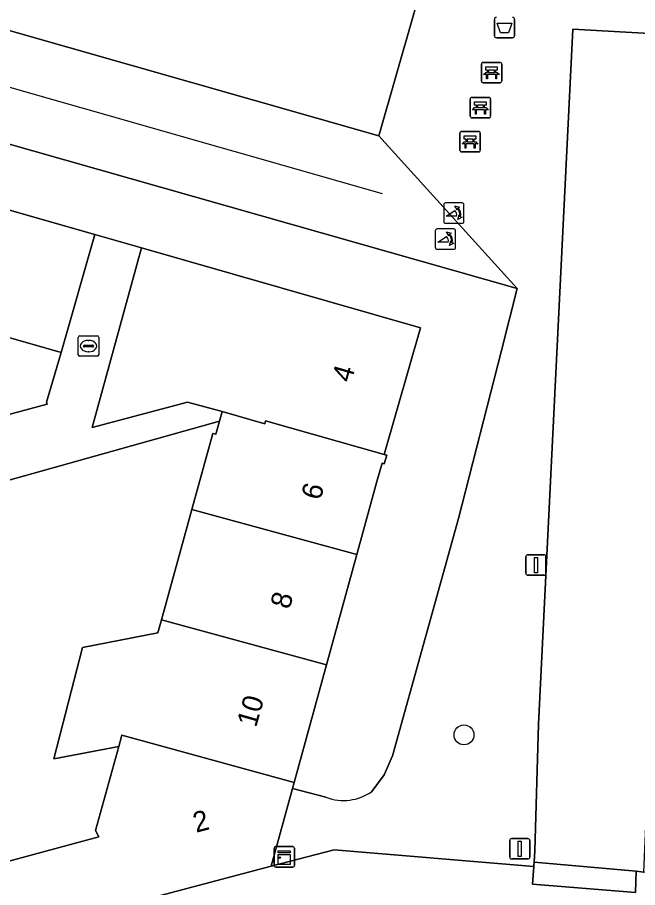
# Model space of a CAD drawing. Extents: x 162542 to 163147, y 380779 to 381521.
# Drawn here: x 163097.76 to 163128.16, y 381152.86 to 381195.54 of the extents above; entities that cross this region are included whole.
import ezdxf

# ---------------------------------------------------------------- set-up
doc = ezdxf.new("R2010")
doc.units = 0
for name, color, linetype in [('IMGEO_Afvalbak', 7, 'Continuous'), ('IMGEO_Bank', 7, 'Continuous'), ('IMGEO_Boom', 7, 'Continuous'), ('IMGEO_Erf', 7, 'Continuous'), ('IMGEO_Hek', 7, 'Continuous'), ('IMGEO_Kast', 7, 'Continuous'), ('IMGEO_Kolk', 7, 'Continuous'), ('IMGEO_Lichtmast', 7, 'Continuous'), ('IMGEO_Lijnafwatering', 7, 'Continuous'), ('IMGEO_Muur', 7, 'Continuous'), ('IMGEO_Pand', 7, 'Continuous'), ('IMGEO_Pand_nummerreeks', 7, 'Continuous'), ('IMGEO_Poller', 7, 'Continuous'), ('IMGEO_Rijbaan_lokaal_open', 7, 'Continuous'), ('IMGEO_Voetpad_open', 7, 'Continuous')]:
    doc.layers.add(name, color=color, linetype=linetype)

msp = doc.modelspace()

# ---------------------------------------------------------------- linework, layer by layer
at = {"layer": 'IMGEO_Afvalbak'}
for p, q in [((163121.136, 381194.636), (163121.136, 381195.436)), ((163121.136, 381195.436), (163121.136, 381194.636)), ((163122.126, 381195.436), (163122.126, 381194.636)), ((163122.126, 381194.636), (163122.126, 381195.436)), ((163122.026, 381194.536), (163121.236, 381194.536)), ((163121.236, 381194.536), (163122.026, 381194.536))]:
    msp.add_line(p, q, dxfattribs=at)
msp.add_lwpolyline([(163121.279, 381195.25), (163121.983, 381195.25), (163121.834, 381194.78), (163121.428, 381194.78), (163121.279, 381195.25)], dxfattribs=at)
for centre, start, end in [((163121.236, 381195.436), 90, 180), ((163121.236, 381195.436), 90, 180), ((163122.026, 381195.436), 0, 90), ((163122.026, 381195.436), 360, 90), ((163121.236, 381194.636), 180, 270), ((163121.236, 381194.636), 180, 270), ((163122.026, 381194.636), 270, 0), ((163122.026, 381194.636), 270, 0)]:
    msp.add_arc(centre, 0.1, start, end, dxfattribs=at)
at = {"layer": 'IMGEO_Bank'}
for p, q in [((163120.496, 381192.407), (163120.496, 381193.248)), ((163120.496, 381193.248), (163120.496, 381192.407)), ((163120.571, 381193.332), (163121.412, 381193.332)), ((163121.412, 381193.332), (163120.571, 381193.332)), ((163121.496, 381193.257), (163121.496, 381192.416)), ((163121.496, 381192.416), (163121.496, 381193.257)), ((163121.193, 381192.73), (163120.8, 381192.73)), ((163120.805, 381192.838), (163120.805, 381192.944)), ((163120.849, 381192.944), (163120.849, 381192.838)), ((163121.137, 381192.95), (163120.855, 381192.95)), ((163120.855, 381192.832), (163121.137, 381192.832)), ((163121.143, 381192.838), (163121.143, 381192.944)), ((163121.187, 381192.944), (163121.187, 381192.838)), ((163121.421, 381192.332), (163120.58, 381192.332)), ((163120.58, 381192.332), (163121.421, 381192.332)), ((163119.95, 381190.686), (163119.95, 381191.527)), ((163119.95, 381191.527), (163119.95, 381190.686)), ((163120.025, 381191.611), (163120.866, 381191.611)), ((163120.866, 381191.611), (163120.025, 381191.611)), ((163120.95, 381191.536), (163120.95, 381190.695)), ((163120.95, 381190.695), (163120.95, 381191.536)), ((163120.647, 381191.009), (163120.254, 381191.009)), ((163120.259, 381191.117), (163120.259, 381191.223)), ((163120.303, 381191.223), (163120.303, 381191.117)), ((163120.591, 381191.229), (163120.309, 381191.229)), ((163120.309, 381191.111), (163120.591, 381191.111)), ((163120.597, 381191.117), (163120.597, 381191.223)), ((163120.641, 381191.223), (163120.641, 381191.117)), ((163120.875, 381190.611), (163120.034, 381190.611)), ((163120.034, 381190.611), (163120.875, 381190.611)), ((163119.445, 381189.016), (163119.445, 381189.857)), ((163119.445, 381189.857), (163119.445, 381189.016)), ((163119.52, 381189.941), (163120.361, 381189.941)), ((163120.361, 381189.941), (163119.52, 381189.941)), ((163120.445, 381189.866), (163120.445, 381189.025)), ((163120.445, 381189.025), (163120.445, 381189.866)), ((163120.142, 381189.339), (163119.749, 381189.339)), ((163119.754, 381189.447), (163119.754, 381189.553)), ((163119.798, 381189.553), (163119.798, 381189.447)), ((163120.086, 381189.559), (163119.804, 381189.559)), ((163119.804, 381189.441), (163120.086, 381189.441)), ((163120.092, 381189.447), (163120.092, 381189.553)), ((163120.136, 381189.553), (163120.136, 381189.447)), ((163120.37, 381188.941), (163119.529, 381188.941)), ((163119.529, 381188.941), (163120.37, 381188.941))]:
    msp.add_line(p, q, dxfattribs=at)
for points in [[(163120.799, 381192.95), (163120.713, 381192.95), (163120.713, 381193.111), (163121.276, 381193.111), (163121.276, 381192.95), (163121.193, 381192.95)], [(163120.743, 381192.73), (163120.601, 381192.73), (163120.713, 381192.832), (163120.799, 381192.832)], [(163120.793, 381192.723), (163120.793, 381192.516), (163120.75, 381192.516), (163120.75, 381192.723)], [(163121.193, 381192.832), (163121.276, 381192.832), (163121.388, 381192.73), (163121.249, 381192.73)], [(163121.243, 381192.723), (163121.243, 381192.516), (163121.199, 381192.516), (163121.199, 381192.723)], [(163120.253, 381191.229), (163120.167, 381191.229), (163120.167, 381191.39), (163120.73, 381191.39), (163120.73, 381191.229), (163120.647, 381191.229)], [(163120.197, 381191.009), (163120.055, 381191.009), (163120.167, 381191.111), (163120.253, 381191.111)], [(163120.247, 381191.002), (163120.247, 381190.795), (163120.204, 381190.795), (163120.204, 381191.002)], [(163120.647, 381191.111), (163120.73, 381191.111), (163120.842, 381191.009), (163120.703, 381191.009)], [(163120.697, 381191.002), (163120.697, 381190.795), (163120.653, 381190.795), (163120.653, 381191.002)], [(163119.748, 381189.559), (163119.662, 381189.559), (163119.662, 381189.72), (163120.225, 381189.72), (163120.225, 381189.559), (163120.142, 381189.559)], [(163119.692, 381189.339), (163119.55, 381189.339), (163119.662, 381189.441), (163119.748, 381189.441)], [(163119.742, 381189.332), (163119.742, 381189.125), (163119.699, 381189.125), (163119.699, 381189.332)], [(163120.142, 381189.441), (163120.225, 381189.441), (163120.337, 381189.339), (163120.198, 381189.339)], [(163120.192, 381189.332), (163120.192, 381189.125), (163120.148, 381189.125), (163120.148, 381189.332)]]:
    msp.add_lwpolyline(points, dxfattribs=at)
for centre, radius, start, end in [((163120.574, 381193.254), 0.0779, 92.4484, 184.2845), ((163120.574, 381193.254), 0.0779, 92.4484, 184.2845), ((163121.418, 381193.254), 0.0779, 2.4484, 94.2845), ((163121.418, 381193.254), 0.0779, 2.4484, 94.2845), ((163120.743, 381192.723), 0.00671, 2.8957, 87.1043), ((163120.8, 381192.723), 0.00671, 92.8957, 177.1043), ((163120.798, 381192.943), 0.00671, 2.8957, 87.1043), ((163120.798, 381192.839), 0.00671, 272.8957, 357.1043), ((163120.855, 381192.943), 0.00671, 92.8957, 177.1043), ((163120.855, 381192.839), 0.00671, 182.8957, 267.1043), ((163121.137, 381192.943), 0.00671, 2.8957, 87.1043), ((163121.137, 381192.839), 0.00671, 272.8957, 357.1043), ((163121.194, 381192.943), 0.00671, 92.8957, 177.1043), ((163121.194, 381192.839), 0.00671, 182.8957, 267.1043), ((163121.192, 381192.723), 0.00671, 2.8957, 87.1043), ((163121.249, 381192.723), 0.00671, 92.8957, 177.1043), ((163120.574, 381192.41), 0.0779, 182.4484, 274.2845), ((163120.574, 381192.41), 0.0779, 182.4484, 274.2845), ((163121.418, 381192.41), 0.0779, 272.4484, 4.2845), ((163121.418, 381192.41), 0.0779, 272.4484, 4.2845), ((163120.028, 381191.533), 0.0779, 92.4484, 184.2845), ((163120.028, 381191.533), 0.0779, 92.4484, 184.2845), ((163120.872, 381191.533), 0.0779, 2.4484, 94.2845), ((163120.872, 381191.533), 0.0779, 2.4484, 94.2845), ((163120.197, 381191.002), 0.00671, 2.8957, 87.1043), ((163120.254, 381191.002), 0.00671, 92.8957, 177.1043), ((163120.252, 381191.222), 0.00671, 2.8957, 87.1043), ((163120.252, 381191.118), 0.00671, 272.8957, 357.1043), ((163120.309, 381191.222), 0.00671, 92.8957, 177.1043), ((163120.309, 381191.118), 0.00671, 182.8957, 267.1043), ((163120.591, 381191.222), 0.00671, 2.8957, 87.1043), ((163120.591, 381191.118), 0.00671, 272.8957, 357.1043), ((163120.648, 381191.222), 0.00671, 92.8957, 177.1043), ((163120.648, 381191.118), 0.00671, 182.8957, 267.1043), ((163120.646, 381191.002), 0.00671, 2.8957, 87.1043), ((163120.703, 381191.002), 0.00671, 92.8957, 177.1043), ((163120.028, 381190.689), 0.0779, 182.4484, 274.2845), ((163120.028, 381190.689), 0.0779, 182.4484, 274.2845), ((163120.872, 381190.689), 0.0779, 272.4484, 4.2845), ((163120.872, 381190.689), 0.0779, 272.4484, 4.2845), ((163119.523, 381189.863), 0.0779, 92.4484, 184.2845), ((163119.523, 381189.863), 0.0779, 92.4484, 184.2845), ((163120.367, 381189.863), 0.0779, 2.4484, 94.2845), ((163120.367, 381189.863), 0.0779, 2.4484, 94.2845), ((163119.692, 381189.332), 0.00671, 2.8957, 87.1043), ((163119.749, 381189.332), 0.00671, 92.8957, 177.1043), ((163119.747, 381189.552), 0.00671, 2.8957, 87.1043), ((163119.747, 381189.448), 0.00671, 272.8957, 357.1043), ((163119.804, 381189.552), 0.00671, 92.8957, 177.1043), ((163119.804, 381189.448), 0.00671, 182.8957, 267.1043), ((163120.086, 381189.552), 0.00671, 2.8957, 87.1043), ((163120.086, 381189.448), 0.00671, 272.8957, 357.1043), ((163120.143, 381189.552), 0.00671, 92.8957, 177.1043), ((163120.143, 381189.448), 0.00671, 182.8957, 267.1043), ((163120.141, 381189.332), 0.00671, 2.8957, 87.1043), ((163120.198, 381189.332), 0.00671, 92.8957, 177.1043), ((163119.523, 381189.019), 0.0779, 182.4484, 274.2845), ((163119.523, 381189.019), 0.0779, 182.4484, 274.2845), ((163120.367, 381189.019), 0.0779, 272.4484, 4.2845), ((163120.367, 381189.019), 0.0779, 272.4484, 4.2845)]:
    msp.add_arc(centre, radius, start, end, dxfattribs=at)
at = {"layer": 'IMGEO_Boom'}
msp.add_circle((163119.646, 381160.353), 0.489, dxfattribs=at)
at = {"layer": 'IMGEO_Erf'}
for points in [[(163115.132, 381157.584), (163115.735, 381158.395), (163116.142, 381159.321), (163119.379, 381170.956), (163121.479, 381179.204), (163122.252, 381182.237), (163055.792, 381201.152)], [(163054.944, 381198.178), (163063.591, 381195.712), (163069.447, 381194.042), (163075.304, 381192.372), (163081.16, 381190.701), (163087.017, 381189.031), (163092.897, 381187.354), (163101.552, 381184.886), (163103.844, 381184.229), (163117.51, 381180.318), (163115.739, 381174.104), (163115.86, 381174.069), (163115.74, 381173.646), (163115.634, 381173.676), (163115.377, 381172.776), (163114.392, 381169.191), (163112.904, 381163.78), (163111.322, 381158.026), (163111.24, 381157.726), (163112.88, 381157.3)], [(163080.212, 381171.448), (163099.213, 381176.572), (163099.187, 381176.668), (163099.897, 381179.109), (163094.123, 381180.752)]]:
    msp.add_lwpolyline(points, dxfattribs=at)
msp.add_lwpolyline([(163100.954, 381164.642), (163104.635, 381165.359), (163104.813, 381166.002), (163106.311, 381171.41), (163107.341, 381175.13), (163107.49, 381175.095), (163107.666, 381175.733), (163092.428, 381171.468), (163093.369, 381167.949), (163094.654, 381163.144), (163095.764, 381158.993), (163096.753, 381155.294), (163093.663, 381154.468), (163094.842, 381149.844), (163096.544, 381150.299), (163095.651, 381153.67), (163096.968, 381154.056), (163101.753, 381155.352), (163101.58, 381155.657), (163102.726, 381159.791), (163099.542, 381159.171)], close=True, dxfattribs=at)
msp.add_arc((163113.747, 381159.499), 2.364, 248.4972, 305.8781, dxfattribs=at)
at = {"layer": 'IMGEO_Hek'}
msp.add_lwpolyline([(163092.428, 381171.468), (163107.666, 381175.733)], dxfattribs=at)
at = {"layer": 'IMGEO_Kast'}
for p, q in [((163110.335, 381153.947), (163110.335, 381154.788)), ((163110.335, 381154.788), (163110.335, 381153.947)), ((163110.41, 381154.872), (163111.251, 381154.872)), ((163111.251, 381154.872), (163110.41, 381154.872)), ((163111.335, 381154.797), (163111.335, 381153.956)), ((163111.335, 381153.956), (163111.335, 381154.797)), ((163111.26, 381153.872), (163110.419, 381153.872)), ((163110.419, 381153.872), (163111.26, 381153.872))]:
    msp.add_line(p, q, dxfattribs=at)
for points in [[(163110.53, 381154.662), (163111.13, 381154.662), (163111.13, 381154.577), (163110.53, 381154.577), (163110.53, 381154.662)], [(163110.53, 381154.487), (163111.13, 381154.487), (163111.13, 381153.998), (163110.53, 381153.998), (163110.53, 381154.487)]]:
    msp.add_lwpolyline(points, dxfattribs=at)
msp.add_circle((163110.614, 381154.336), 0.0377, dxfattribs=at)
for centre, start, end in [((163110.413, 381154.794), 92.4484, 184.2845), ((163110.413, 381154.794), 92.4484, 184.2845), ((163111.257, 381154.794), 2.4484, 94.2845), ((163111.257, 381154.794), 2.4484, 94.2845), ((163110.413, 381153.95), 182.4484, 274.2845), ((163110.413, 381153.95), 182.4484, 274.2845), ((163111.257, 381153.95), 272.4484, 4.2845), ((163111.257, 381153.95), 272.4484, 4.2845)]:
    msp.add_arc(centre, 0.0779, start, end, dxfattribs=at)
at = {"layer": 'IMGEO_Kolk'}
for p, q in [((163100.74, 381178.994), (163100.74, 381179.846)), ((163100.815, 381179.92), (163101.667, 381179.92)), ((163101.741, 381179.846), (163101.741, 381178.994)), ((163100.999, 381179.414), (163100.999, 381179.426)), ((163101.042, 381179.463), (163101.44, 381179.463)), ((163101.228, 381179.7), (163101.253, 381179.7)), ((163101.483, 381179.426), (163101.483, 381179.414)), ((163101.437, 381179.377), (163101.039, 381179.377)), ((163101.251, 381179.14), (163101.226, 381179.14)), ((163101.667, 381178.92), (163100.815, 381178.92))]:
    msp.add_line(p, q, dxfattribs=at)
for points in [[(163100.74, 381178.994), (163100.74, 381179.846)], [(163100.815, 381179.92), (163101.667, 381179.92)], [(163101.741, 381179.846), (163101.741, 381178.994)], [(163101.667, 381178.92), (163100.815, 381178.92)]]:
    msp.add_lwpolyline(points, dxfattribs=at)
for centre, radius, start, end in [((163100.817, 381179.844), 0.0765, 91.552, 178.448), ((163100.817, 381179.844), 0.0765, 91.552, 178.448), ((163101.665, 381179.844), 0.0765, 1.552, 88.448), ((163101.665, 381179.844), 0.0765, 1.552, 88.448), ((163101.039, 381179.423), 0.0403, 85.8775, 175.7526), ((163101.036, 381179.413), 0.0366, 178.938, 274.7102), ((163101.44, 381179.42), 0.043, 264.8664, 352.4533), ((163101.444, 381179.425), 0.0386, 1.7309, 96.639), ((163100.817, 381178.996), 0.0765, 181.552, 268.448), ((163100.817, 381178.996), 0.0765, 181.552, 268.448), ((163101.665, 381178.996), 0.0765, 271.552, 358.448), ((163101.665, 381178.996), 0.0765, 271.552, 358.448)]:
    msp.add_arc(centre, radius, start, end, dxfattribs=at)
for centre, major_axis, ratio, start_param, end_param in [((163101.227, 381179.42), (-0.387, 0.002), 0.722429, 4.712389, 7.853982), ((163101.252, 381179.42), (-0.39, 0.002), 0.717154, 1.570796, 4.712389)]:
    msp.add_ellipse(centre, major_axis=major_axis, ratio=ratio, start_param=start_param, end_param=end_param, dxfattribs=at)
at = {"layer": 'IMGEO_Lichtmast'}
for p, q in [((163122.775, 381169.182), (163123.565, 381169.182)), ((163123.565, 381169.182), (163122.775, 381169.182)), ((163122.675, 381168.282), (163122.675, 381169.082)), ((163122.675, 381169.082), (163122.675, 381168.282)), ((163123.665, 381169.082), (163123.665, 381168.282)), ((163123.665, 381168.282), (163123.665, 381169.082)), ((163123.565, 381168.182), (163122.775, 381168.182)), ((163122.775, 381168.182), (163123.565, 381168.182)), ((163121.886, 381154.368), (163121.886, 381155.168)), ((163121.886, 381155.168), (163121.886, 381154.368)), ((163121.986, 381155.268), (163122.776, 381155.268)), ((163122.776, 381155.268), (163121.986, 381155.268)), ((163122.876, 381155.168), (163122.876, 381154.368)), ((163122.876, 381154.368), (163122.876, 381155.168)), ((163122.776, 381154.268), (163121.986, 381154.268)), ((163121.986, 381154.268), (163122.776, 381154.268))]:
    msp.add_line(p, q, dxfattribs=at)
for points in [[(163123.095, 381169.057), (163123.245, 381169.057), (163123.245, 381168.307), (163123.095, 381168.307), (163123.095, 381169.057)], [(163122.306, 381155.143), (163122.456, 381155.143), (163122.456, 381154.393), (163122.306, 381154.393), (163122.306, 381155.143)]]:
    msp.add_lwpolyline(points, dxfattribs=at)
for centre, start, end in [((163122.775, 381169.082), 90, 180), ((163122.775, 381169.082), 90, 180), ((163123.565, 381169.082), 0, 90), ((163123.565, 381169.082), 360, 90), ((163122.775, 381168.282), 180, 270), ((163122.775, 381168.282), 180, 270), ((163123.565, 381168.282), 270, 0), ((163123.565, 381168.282), 270, 0), ((163121.986, 381155.168), 90, 180), ((163121.986, 381155.168), 90, 180), ((163122.776, 381155.168), 0, 90), ((163122.776, 381155.168), 360, 90), ((163121.986, 381154.368), 180, 270), ((163121.986, 381154.368), 180, 270), ((163122.776, 381154.368), 270, 0), ((163122.776, 381154.368), 270, 0)]:
    msp.add_arc(centre, 0.1, start, end, dxfattribs=at)
at = {"layer": 'IMGEO_Lijnafwatering'}
msp.add_lwpolyline([(163093.695, 381193.156), (163115.63, 381186.901)], dxfattribs=at)
at = {"layer": 'IMGEO_Muur'}
msp.add_lwpolyline([(163099.897, 381179.109), (163099.187, 381176.668), (163099.213, 381176.572), (163080.212, 381171.448), (163080.176, 381171.342)], dxfattribs=at)
at = {"layer": 'IMGEO_Pand'}
for points in [[(163085.066, 381198.411), (163115.473, 381189.724), (163122.273, 381213.473), (163117.973, 381214.696), (163108.916, 381210.892), (163084.14, 381200.482)], [(163101.552, 381184.886), (163092.897, 381187.354), (163091.247, 381181.571), (163094.123, 381180.752), (163099.897, 381179.109)], [(163109.921, 381175.76), (163115.739, 381174.104), (163117.51, 381180.318), (163103.844, 381184.229), (163101.423, 381175.423), (163106.09, 381176.67), (163107.796, 381176.203), (163109.877, 381175.606)], [(163115.739, 381174.104), (163109.921, 381175.76), (163109.877, 381175.606), (163107.796, 381176.203), (163107.666, 381175.733), (163107.49, 381175.095), (163107.341, 381175.13), (163106.311, 381171.41), (163114.392, 381169.191), (163115.377, 381172.776), (163115.634, 381173.676), (163115.74, 381173.646), (163115.86, 381174.069)], [(163114.392, 381169.191), (163106.311, 381171.41), (163104.813, 381166.002), (163112.904, 381163.78)], [(163112.904, 381163.78), (163104.813, 381166.002), (163104.635, 381165.359), (163100.954, 381164.642), (163099.542, 381159.171), (163102.726, 381159.791), (163102.88, 381160.345), (163111.322, 381158.026)], [(163111.24, 381157.726), (163111.322, 381158.026), (163102.88, 381160.345), (163102.726, 381159.791), (163101.58, 381155.657), (163101.753, 381155.352), (163096.968, 381154.056), (163095.651, 381153.67), (163096.544, 381150.299), (163110.193, 381153.917)]]:
    msp.add_lwpolyline(points, close=True, dxfattribs=at)
at = {"layer": 'IMGEO_Poller'}
for p, q in [((163118.65, 381186.341), (163118.65, 381185.534)), ((163118.65, 381186.341), (163118.65, 381185.534)), ((163119.552, 381186.436), (163118.744, 381186.436)), ((163119.552, 381186.436), (163118.744, 381186.436)), ((163119.646, 381185.534), (163119.646, 381186.341)), ((163119.646, 381185.534), (163119.646, 381186.341)), ((163118.744, 381185.439), (163119.552, 381185.439)), ((163118.744, 381185.439), (163119.552, 381185.439)), ((163118.241, 381185.068), (163118.241, 381184.261)), ((163118.241, 381185.068), (163118.241, 381184.261)), ((163119.143, 381185.163), (163118.335, 381185.163)), ((163119.143, 381185.163), (163118.335, 381185.163)), ((163119.237, 381184.261), (163119.237, 381185.068)), ((163119.237, 381184.261), (163119.237, 381185.068)), ((163118.335, 381184.166), (163119.143, 381184.166)), ((163118.335, 381184.166), (163119.143, 381184.166))]:
    msp.add_line(p, q, dxfattribs=at)
for points in [[(163119.329, 381186.165), (163119.317, 381186.092), (163119.192, 381186.297)], [(163119.192, 381186.297), (163119.423, 381186.231), (163119.352, 381186.199)], [(163119.285, 381185.792), (163118.772, 381185.792), (163119.202, 381186.067)], [(163119.345, 381185.62), (163119.411, 381185.851), (163119.441, 381185.783)], [(163119.477, 381185.756), (163119.549, 381185.745), (163119.345, 381185.62)], [(163118.92, 381184.892), (163118.908, 381184.819), (163118.783, 381185.024)], [(163118.783, 381185.024), (163119.014, 381184.958), (163118.943, 381184.926)], [(163118.876, 381184.519), (163118.363, 381184.519), (163118.793, 381184.794)], [(163118.936, 381184.347), (163119.002, 381184.578), (163119.032, 381184.51)], [(163119.068, 381184.483), (163119.14, 381184.472), (163118.936, 381184.347)]]:
    msp.add_lwpolyline(points, dxfattribs=at)
for centre, radius, start, end in [((163118.744, 381186.341), 0.0946, 90, 180), ((163118.744, 381186.341), 0.0946, 90, 180), ((163119.552, 381186.341), 0.0946, 0, 90), ((163119.552, 381186.341), 0.0946, 0, 90), ((163118.957, 381185.842), 0.332, 351.3247, 42.4854), ((163118.971, 381185.852), 0.476, 351.7527, 41.1691), ((163118.971, 381185.852), 0.516, 349.3569, 42.2912), ((163118.744, 381185.534), 0.0946, 180, 270), ((163118.744, 381185.534), 0.0946, 180, 270), ((163119.552, 381185.534), 0.0946, 270, 0), ((163119.552, 381185.534), 0.0946, 270, 0), ((163118.335, 381185.068), 0.0946, 90, 180), ((163118.335, 381185.068), 0.0946, 90, 180), ((163119.143, 381185.068), 0.0946, 0, 90), ((163119.143, 381185.068), 0.0946, 0, 90), ((163118.548, 381184.569), 0.332, 351.3247, 42.4854), ((163118.562, 381184.579), 0.476, 351.7527, 41.1691), ((163118.562, 381184.579), 0.516, 349.3569, 42.2912), ((163118.335, 381184.261), 0.0946, 180, 270), ((163118.335, 381184.261), 0.0946, 180, 270), ((163119.143, 381184.261), 0.0946, 270, 0), ((163119.143, 381184.261), 0.0946, 270, 0)]:
    msp.add_arc(centre, radius, start, end, dxfattribs=at)
at = {"layer": 'IMGEO_Rijbaan_lokaal_open'}
msp.add_lwpolyline([(163130.475, 381194.644), (163124.974, 381194.958), (163123.293, 381160.874), (163123.121, 381154.664), (163123.084, 381154.11), (163128.087, 381153.678), (163128.462, 381153.623), (163128.65, 381158.148), (163128.761, 381160.567), (163129.242, 381170.061), (163129.404, 381173.243)], close=True, dxfattribs=at)
at = {"layer": 'IMGEO_Voetpad_open'}
for points in [[(163128.009, 381231.592), (163122.53, 381229.332), (163117.121, 381242.141), (163117.793, 381242.424), (163104.019, 381256.98), (163100.495, 381255.489), (163101.329, 381253.703), (163103.11, 381249.521), (163103.952, 381247.808), (163114.381, 381238.82), (163113.474, 381225.063), (163117.973, 381214.696), (163122.273, 381213.473), (163115.473, 381189.724), (163122.252, 381182.237), (163121.479, 381179.204), (163119.379, 381170.956), (163116.142, 381159.321), (163115.735, 381158.395), (163115.132, 381157.584)], [(163112.88, 381157.3), (163111.24, 381157.726), (163110.193, 381153.917), (163113.286, 381154.712), (163123.069, 381153.9), (163123.072, 381153.94), (163123.084, 381154.11), (163123.121, 381154.664), (163123.293, 381160.874), (163124.974, 381194.958), (163130.475, 381194.644), (163135.939, 381194.351), (163134.924, 381173.066), (163134.79, 381169.836), (163134.347, 381160.278), (163134.071, 381157.873), (163133.66, 381153.177), (163134.322, 381152.692), (163135.079, 381160.7), (163135.312, 381163.669), (163135.886, 381177.866), (163136.67, 381191.792), (163136.894, 381194.804)], [(163134.322, 381152.692), (163133.66, 381153.177), (163128.462, 381153.623), (163128.087, 381153.678), (163128.048, 381152.619), (163123.01, 381153.036), (163123.069, 381153.9), (163113.286, 381154.712), (163110.193, 381153.917), (163096.544, 381150.299)]]:
    msp.add_lwpolyline(points, dxfattribs=at)
for points in [[(163115.473, 381189.724), (163085.066, 381198.411), (163060.858, 381205.299), (163060.513, 381205.397), (163051.416, 381208), (163050.413, 381202.683), (163055.792, 381201.152), (163122.252, 381182.237)], [(163083.857, 381169.229), (163088.311, 381170.396), (163089.333, 381170.659), (163092.428, 381171.468), (163107.666, 381175.733), (163107.796, 381176.203), (163106.09, 381176.67), (163101.423, 381175.423), (163103.844, 381184.229), (163101.552, 381184.886), (163099.897, 381179.109), (163099.187, 381176.668), (163099.213, 381176.572), (163080.212, 381171.448), (163080.176, 381171.342), (163080.931, 381168.462)], [(163128.087, 381153.678), (163123.084, 381154.11), (163123.072, 381153.94), (163123.069, 381153.9), (163123.01, 381153.036), (163128.048, 381152.619)]]:
    msp.add_lwpolyline(points, close=True, dxfattribs=at)
msp.add_arc((163113.747, 381159.499), 2.364, 248.4972, 305.8781, dxfattribs=at)

# ---------------------------------------------------------------- texts
at = {"layer": 'IMGEO_Pand_nummerreeks'}
for s, rotation, p in [('4', 74.1676, (163114.112, 381177.591)), ('6', 74.2057, (163112.604, 381171.817)), ('8', 74.2057, (163111.092, 381166.473)), ('10', 74.2038, (163109.454, 381160.681)), ('2', 14.8453, (163106.512, 381155.548))]:
    msp.add_text(s, height=1, rotation=rotation, dxfattribs=at).set_placement(p)

doc.saveas('drawing.dxf')
